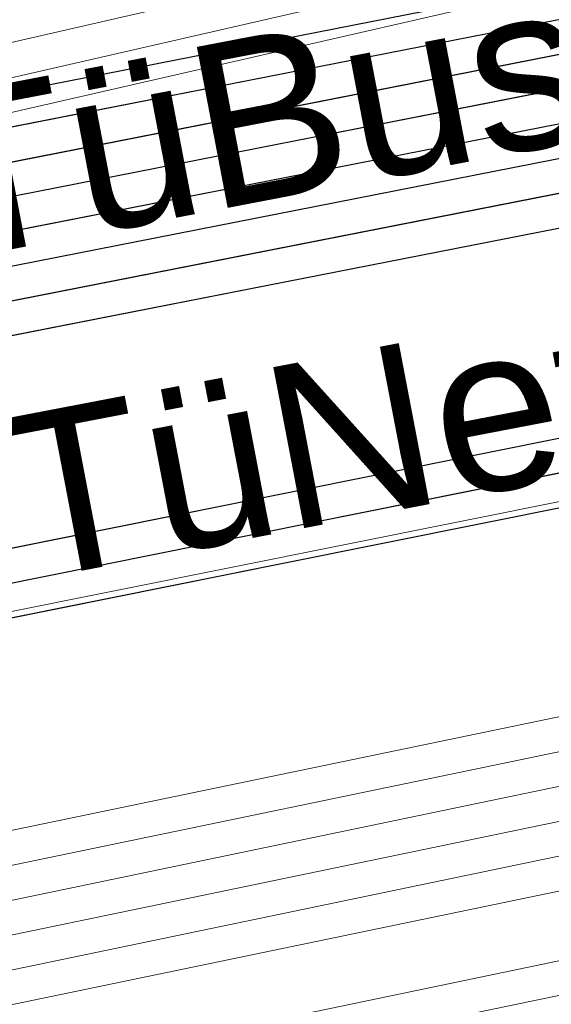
# Model space of a CAD drawing. Header units: metres. Extents: x -502 to 161, y -108 to 174.
# Tile 424 of 656: x -103.851 to -103.072, y -24.422 to -22.98. Entities that reach past the tile are written whole.
import ezdxf

# ---------------------------------------------------------------- set-up
doc = ezdxf.new("R2010")
doc.units = ezdxf.units.M
doc.header["$LTSCALE"] = 0.1
for name, color, linetype in [('BRI31-005.05-5p02-Koordinierung Lageplan 4. BA ZOB West 2022-06-15', 7, 'Continuous'), ('BRI31-005.06-5f07-Koordinierung Lageplan 4. BA ZOB Fernbusbahnh', 7, 'Continuous'), ('BRI32-005.02-5f05-Koordinierung Schemaplan 4 BA ZOB Teilbereich', 7, 'Continuous'), ('BRI32-005.03-5f06-Koordinierung Schemaplan 4 BA ZOB Teilbereich 2 Ost - Bahnhofsallee 2023-01-21', 7, 'Continuous')]:
    doc.layers.add(name, color=color, linetype=linetype)
doc.styles.add('Arial', font='arial.ttf')

msp = doc.modelspace()

# ---------------------------------------------------------------- linework, layer by layer
at = {"layer": 'BRI31-005.05-5p02-Koordinierung Lageplan 4. BA ZOB West 2022-06-15', "color": 250, "linetype": 'Continuous', "lineweight": 25, "true_color": 0x333333, "transparency": 33554687, "flags": 128}
for points in [[(-179.1357, -29.7394), (-178.2047, -29.9074), (-176.5237, -30.3244), (-174.8367, -30.8434), (-162.8247, -32.5154), (-157.1227, -33.4214), (-150.6707, -32.1644), (-150.3757, -32.1054), (-126.7397, -27.5954), (-121.8107, -26.6854), (-104.5117, -23.3154), (-93.6067, -21.1744), (-88.8337, -20.4444), (-81.6527, -19.0944), (-75.3827, -18.1294), (-69.6317, -17.1894), (-64.2647, -16.2324), (-63.2977, -15.6984), (-62.6077, -15.0894), (-62.1947, -14.8414), (-59.6597, -14.3864), (-59.3767, -14.3364), (-55.6447, -13.7064)], [(-55.6367, -13.7554), (-59.3687, -14.3854), (-59.6507, -14.4354), (-62.1767, -14.8894), (-62.5777, -15.1304), (-63.2687, -15.7394), (-64.2477, -16.2804), (-69.6237, -17.2384), (-75.3737, -18.1784), (-81.6437, -19.1434), (-88.8257, -20.4934), (-93.5977, -21.2234), (-104.5017, -23.3644), (-121.8007, -26.7344), (-126.7307, -27.6444), (-150.3667, -32.1544), (-150.6607, -32.2134), (-157.1217, -33.4724), (-162.8317, -32.5644), (-174.8437, -30.8934), (-176.5357, -30.3734), (-178.2147, -29.9564), (-179.1357, -29.7904)], [(-55.6287, -13.8044), (-59.3607, -14.4344), (-59.6427, -14.4844), (-62.1587, -14.9374), (-62.5477, -15.1714), (-63.2397, -15.7804), (-64.2307, -16.3284), (-69.6157, -17.2874), (-75.3647, -18.2274), (-81.6347, -19.1924), (-88.8177, -20.5424), (-93.5887, -21.2724), (-104.4917, -23.4134), (-121.7907, -26.7834), (-126.7217, -27.6934), (-150.3577, -32.2034), (-150.6507, -32.2624), (-157.1207, -33.5234), (-162.8387, -32.6134), (-174.8507, -30.9434), (-176.5477, -30.4224), (-178.2247, -30.0054), (-179.1357, -29.8414)], [(-55.6207, -13.8534), (-59.3527, -14.4834), (-59.6277, -14.5324), (-62.1407, -14.9854), (-62.5177, -15.2124), (-63.2107, -15.8214), (-64.2137, -16.3764), (-69.6077, -17.3364), (-75.3557, -18.2764), (-81.6257, -19.2414), (-88.8097, -20.5914), (-93.5797, -21.3214), (-104.4817, -23.4624), (-121.7807, -26.8324), (-126.7127, -27.7424), (-150.3487, -32.2524), (-150.6407, -32.3114), (-157.1197, -33.5744), (-162.8457, -32.6624), (-174.8577, -30.9934), (-176.5597, -30.4714), (-178.2347, -30.0544), (-179.1357, -29.8924)], [(-55.6127, -13.9024), (-59.3447, -14.5324), (-59.6247, -14.5824), (-62.1227, -15.0334), (-62.4877, -15.2534), (-63.1817, -15.8624), (-64.1967, -16.4244), (-69.5997, -17.3854), (-75.3467, -18.3254), (-81.6167, -19.2904), (-88.8017, -20.6404), (-93.5707, -21.3704), (-104.4717, -23.5114), (-121.7707, -26.8814), (-126.7037, -27.7914), (-150.3397, -32.3014), (-150.6307, -32.3604), (-157.1187, -33.6254), (-162.8527, -32.7114), (-174.8647, -31.0434), (-176.5717, -30.5204), (-178.2447, -30.1034), (-179.1357, -29.9434)], [(-55.6047, -13.9514), (-59.3367, -14.5814), (-62.1047, -15.0814), (-62.4577, -15.2944), (-63.1527, -15.9034), (-64.1797, -16.4724), (-69.5917, -17.4344), (-75.3377, -18.3744), (-81.6077, -19.3394), (-88.7937, -20.6894), (-93.5617, -21.4194), (-104.4617, -23.5604), (-121.7607, -26.9304), (-126.6947, -27.8404), (-150.3307, -32.3504), (-150.6207, -32.4094), (-157.1177, -33.6764), (-162.8597, -32.7604), (-174.8717, -31.0934), (-176.5837, -30.5694), (-178.2547, -30.1524), (-179.1357, -29.9944)], [(-56.5667, -14.3244), (-56.9487, -14.6244), (-57.8377, -15.3484), (-58.3257, -15.4954), (-59.9937, -15.7044), (-61.6697, -15.9144), (-63.7887, -16.4534), (-69.5837, -17.4834), (-75.3287, -18.4234), (-81.5687, -19.5644), (-84.6457, -20.1594), (-93.6297, -21.6994), (-104.3877, -23.8594), (-121.7187, -27.1554), (-122.6217, -27.3224), (-126.1537, -27.9814), (-137.6357, -30.1594), (-150.2927, -32.5534), (-151.8867, -32.8594), (-157.0417, -33.8394), (-163.2567, -32.9244), (-174.3647, -31.3244), (-178.3997, -30.6854)], [(-56.5467, -14.3734), (-56.9177, -14.6634), (-57.8137, -15.3934), (-58.3107, -15.5434), (-58.9957, -15.6304), (-59.9877, -15.7544), (-61.6607, -15.9634), (-63.7777, -16.5024), (-69.5757, -17.5324), (-75.3197, -18.4724), (-81.5597, -19.6134), (-84.6367, -20.2084), (-93.6207, -21.7484), (-104.3777, -23.9084), (-121.7097, -27.2044), (-122.6127, -27.3714), (-126.1447, -28.0304), (-137.6267, -30.2084), (-150.2837, -32.6024), (-151.8777, -32.9084), (-157.0407, -33.8904), (-163.2637, -32.9734), (-174.3717, -31.3734), (-178.4067, -30.7344)], [(-56.5277, -14.4214), (-56.8867, -14.7024), (-57.7897, -15.4384), (-58.2967, -15.5914), (-58.9897, -15.6804), (-59.9817, -15.8044), (-61.6517, -16.0124), (-63.7667, -16.5514), (-69.5677, -17.5814), (-75.3107, -18.5214), (-81.5507, -19.6624), (-84.6277, -20.2574), (-93.6117, -21.7974), (-104.3677, -23.9574), (-121.7007, -27.2534), (-122.6037, -27.4204), (-126.1357, -28.0794), (-137.6177, -30.2574), (-150.2747, -32.6514), (-151.8687, -32.9574), (-154.1107, -33.3844)], [(-62.5057, -14.9114), (-62.7017, -15.0274), (-63.4007, -15.5204), (-64.2987, -16.1364), (-69.6477, -17.0914), (-75.4007, -18.0314), (-81.6707, -18.9964), (-88.8497, -20.3464), (-93.6247, -21.0764), (-104.5317, -23.2174), (-121.8307, -26.5874), (-126.7577, -27.4974), (-150.3937, -32.0074), (-150.6907, -32.0664), (-157.1247, -33.3194), (-162.8107, -32.4174), (-174.8227, -30.7434), (-176.4997, -30.2264), (-178.1847, -29.8094), (-179.1357, -29.6374)], [(-62.4797, -14.9544), (-62.6747, -15.0694), (-63.3727, -15.5614), (-64.2817, -16.1844), (-69.6397, -17.1404), (-75.3917, -18.0804), (-81.6617, -19.0454), (-88.8417, -20.3954), (-93.6157, -21.1254), (-104.5217, -23.2664), (-121.8207, -26.6364), (-126.7487, -27.5464), (-150.3847, -32.0564), (-150.6807, -32.1154), (-157.1237, -33.3704), (-162.8177, -32.4664), (-174.8297, -30.7934), (-176.5117, -30.2754), (-178.1947, -29.8584), (-179.1357, -29.6884)]]:
    msp.add_lwpolyline(points, dxfattribs=at)
at = {"layer": 'BRI31-005.05-5p02-Koordinierung Lageplan 4. BA ZOB West 2022-06-15', "color": 7, "linetype": 'Continuous', "lineweight": 13, "transparency": 33554687, "flags": 128}
for points in [[(-61.4667, -16.5364), (-61.8967, -16.5874), (-64.8047, -17.0724), (-67.0677, -17.3534), (-81.2107, -19.8354), (-82.4137, -20.0454), (-83.9977, -20.3754), (-88.8717, -21.3944), (-93.5607, -22.0544), (-96.7847, -22.7254), (-98.7487, -23.1054), (-104.2927, -24.2564), (-104.8637, -24.3634), (-122.5617, -27.6464), (-126.0927, -28.3114), (-137.5747, -30.4814), (-151.2867, -33.0514), (-152.1117, -33.2054), (-156.9627, -34.1054), (-163.4867, -33.2114), (-174.4007, -31.5814), (-178.4277, -30.8814)], [(-61.4607, -16.5864), (-61.8897, -16.6374), (-64.7977, -17.1214), (-67.0607, -17.4024), (-81.2017, -19.8844), (-82.4047, -20.0944), (-83.9877, -20.4244), (-88.8627, -21.4434), (-93.5517, -22.1034), (-96.7747, -22.7744), (-98.7387, -23.1544), (-104.2827, -24.3054), (-104.8547, -24.4124), (-122.5527, -27.6954), (-126.0837, -28.3604), (-137.5657, -30.5304), (-151.2777, -33.1004), (-152.1027, -33.2544), (-156.9617, -34.1564), (-163.4937, -33.2604), (-174.4077, -31.6304), (-178.4347, -30.9304)], [(-178.4417, -30.9794), (-174.4147, -31.6794), (-163.5007, -33.3094), (-156.9607, -34.2074), (-152.0937, -33.3034), (-151.2687, -33.1494), (-137.5567, -30.5794), (-126.0747, -28.4094), (-122.5437, -27.7444), (-104.8457, -24.4614), (-104.2727, -24.3544), (-98.7287, -23.2034), (-96.7647, -22.8234), (-93.5427, -22.1524), (-88.8537, -21.4924), (-83.9777, -20.4734), (-82.3957, -20.1434), (-81.1927, -19.9334), (-67.0537, -17.4514), (-64.7907, -17.1704), (-61.8827, -16.6874), (-61.4547, -16.6364)], [(-61.4487, -16.6864), (-61.8757, -16.7374), (-64.7837, -17.2194), (-67.0467, -17.5004), (-81.1837, -19.9824), (-82.3867, -20.1924), (-83.9677, -20.5224), (-88.8447, -21.5414), (-93.5337, -22.2014), (-96.7547, -22.8724), (-98.7187, -23.2524), (-104.2627, -24.4034), (-104.8367, -24.5104), (-122.5347, -27.7934), (-126.0657, -28.4584), (-137.5477, -30.6284), (-151.2597, -33.1984), (-152.0847, -33.3524), (-156.9597, -34.2584), (-163.5077, -33.3584), (-174.4217, -31.7284), (-178.4487, -31.0284)], [(-178.4557, -31.0774), (-174.4287, -31.7774), (-163.5147, -33.4074), (-156.9587, -34.3094), (-152.0757, -33.4014), (-151.2507, -33.2474), (-137.5387, -30.6774), (-126.0567, -28.5074), (-122.5257, -27.8424), (-104.8277, -24.5594), (-104.2527, -24.4524), (-98.7087, -23.3014), (-96.7447, -22.9214), (-93.5247, -22.2504), (-88.8357, -21.5904), (-83.9577, -20.5714), (-82.3777, -20.2414), (-81.1747, -20.0314), (-67.0397, -17.5494), (-64.7767, -17.2684), (-61.8687, -16.7874), (-61.4427, -16.7364)], [(-178.4627, -31.1264), (-174.4357, -31.8264), (-163.5217, -33.4564), (-156.9577, -34.3604), (-152.0667, -33.4504), (-151.2417, -33.2964), (-137.5297, -30.7264), (-126.0477, -28.5564), (-122.5167, -27.8914), (-104.8187, -24.6084), (-104.2427, -24.5014), (-98.6987, -23.3504), (-96.7347, -22.9704), (-93.5157, -22.2994), (-88.8267, -21.6394), (-83.9477, -20.6204), (-82.3687, -20.2904), (-81.1657, -20.0804), (-67.0327, -17.5984), (-64.7697, -17.3174), (-61.8617, -16.8374), (-61.4367, -16.7864)], [(-96.7147, -23.0684), (-98.6787, -23.4484), (-104.2227, -24.5994), (-104.8007, -24.7064), (-122.4987, -27.9894), (-126.0287, -28.6544), (-137.5117, -30.8244), (-151.2237, -33.3944), (-152.0487, -33.5484), (-156.9557, -34.4624), (-163.5357, -33.5544), (-174.4497, -31.9244), (-178.4697, -31.1754)], [(-96.7047, -23.1184), (-98.6687, -23.4984), (-104.2127, -24.6474), (-104.7917, -24.7554), (-122.4897, -28.0384), (-126.0197, -28.7034), (-137.5027, -30.8734), (-151.2147, -33.4434), (-152.0397, -33.5974), (-156.9547, -34.5134), (-163.5427, -33.6034), (-174.4567, -31.9734), (-178.4767, -31.2244)]]:
    msp.add_lwpolyline(points, dxfattribs=at)
at = {"layer": 'BRI31-005.05-5p02-Koordinierung Lageplan 4. BA ZOB West 2022-06-15', "color": 251, "linetype": 'Continuous', "lineweight": 13, "true_color": 0x5b5b5b, "transparency": 33554687, "flags": 128}
msp.add_lwpolyline([(-93.6427, -20.9784), (-98.9147, -21.8784), (-104.5407, -23.1684), (-121.8407, -26.5384), (-126.7667, -27.4484), (-150.4027, -31.9584), (-150.7007, -32.0174), (-157.1257, -33.2684), (-162.8037, -32.3684), (-174.8157, -30.6934), (-176.6607, -29.8214), (-176.5657, -28.8254), (-176.4877, -28.4914)], dxfattribs=at)
at = {"layer": 'BRI31-005.05-5p02-Koordinierung Lageplan 4. BA ZOB West 2022-06-15', "color": 116, "linetype": 'Continuous', "lineweight": 13, "true_color": 0x007f3f, "transparency": 33554687, "flags": 128}
for points in [[(-93.6347, -21.0284), (-98.8577, -21.9194), (-104.5307, -23.2174), (-121.8317, -26.5874), (-126.7577, -27.4974), (-150.3927, -32.0074)], [(-93.6267, -21.0774), (-98.8947, -21.9764), (-104.5197, -23.2664), (-121.8217, -26.6364), (-126.7487, -27.5464), (-150.3837, -32.0564)]]:
    msp.add_lwpolyline(points, dxfattribs=at)
at = {"layer": 'BRI31-005.05-5p02-Koordinierung Lageplan 4. BA ZOB West 2022-06-15', "color": 35, "linetype": 'Continuous', "lineweight": 13, "true_color": 0x99724c, "transparency": 33554687, "flags": 128}
msp.add_lwpolyline([(-93.6127, -21.7884), (-104.3697, -23.9484), (-121.7017, -27.2444), (-122.6047, -27.4114), (-126.1367, -28.0704), (-137.6187, -30.2484), (-150.2757, -32.6424), (-151.8707, -32.9484), (-154.1167, -33.3754), (-154.2567, -33.5434), (-154.3317, -33.7634), (-154.1997, -34.4534), (-153.5657, -37.8804), (-153.2087, -40.8104), (-153.0367, -41.2454), (-151.5157, -44.7774), (-150.4287, -47.2014), (-149.9687, -47.5874), (-147.5347, -48.6044)], dxfattribs=at)
at = {"layer": 'BRI31-005.06-5f07-Koordinierung Lageplan 4. BA ZOB Fernbusbahnh', "color": 250, "linetype": 'Continuous', "lineweight": 20, "true_color": 0x333333, "transparency": 33554687, "flags": 128}
for points in [[(-179.1357, -29.7394), (-178.2047, -29.9074), (-176.5237, -30.3244), (-174.8367, -30.8434), (-162.8247, -32.5154), (-157.1227, -33.4214), (-150.6707, -32.1644), (-150.3757, -32.1054), (-126.7397, -27.5954), (-121.8107, -26.6854), (-104.5117, -23.3154), (-93.6067, -21.1744), (-88.8337, -20.4444), (-81.6527, -19.0944), (-75.3827, -18.1294), (-69.6317, -17.1894), (-64.2647, -16.2324), (-63.2977, -15.6984), (-62.6077, -15.0894), (-62.1947, -14.8414), (-59.6597, -14.3864), (-59.3767, -14.3364), (-55.6447, -13.7064)], [(-55.6367, -13.7554), (-59.3687, -14.3854), (-59.6507, -14.4354), (-62.1767, -14.8894), (-62.5777, -15.1304), (-63.2687, -15.7394), (-64.2477, -16.2804), (-69.6237, -17.2384), (-75.3737, -18.1784), (-81.6437, -19.1434), (-88.8257, -20.4934), (-93.5977, -21.2234), (-104.5017, -23.3644), (-121.8007, -26.7344), (-126.7307, -27.6444), (-150.3667, -32.1544), (-150.6607, -32.2134), (-157.1217, -33.4724), (-162.8317, -32.5644), (-174.8437, -30.8934), (-176.5357, -30.3734), (-178.2147, -29.9564), (-179.1357, -29.7904)], [(-55.6287, -13.8044), (-59.3607, -14.4344), (-59.6427, -14.4844), (-62.1587, -14.9374), (-62.5477, -15.1714), (-63.2397, -15.7804), (-64.2307, -16.3284), (-69.6157, -17.2874), (-75.3647, -18.2274), (-81.6347, -19.1924), (-88.8177, -20.5424), (-93.5887, -21.2724), (-104.4917, -23.4134), (-121.7907, -26.7834), (-126.7217, -27.6934), (-150.3577, -32.2034), (-150.6507, -32.2624), (-157.1207, -33.5234), (-162.8387, -32.6134), (-174.8507, -30.9434), (-176.5477, -30.4224), (-178.2247, -30.0054), (-179.1357, -29.8414)], [(-55.6207, -13.8534), (-59.3527, -14.4834), (-59.6277, -14.5324), (-62.1407, -14.9854), (-62.5177, -15.2124), (-63.2107, -15.8214), (-64.2137, -16.3764), (-69.6077, -17.3364), (-75.3557, -18.2764), (-81.6257, -19.2414), (-88.8097, -20.5914), (-93.5797, -21.3214), (-104.4817, -23.4624), (-121.7807, -26.8324), (-126.7127, -27.7424), (-150.3487, -32.2524), (-150.6407, -32.3114), (-157.1197, -33.5744), (-162.8457, -32.6624), (-174.8577, -30.9934), (-176.5597, -30.4714), (-178.2347, -30.0544), (-179.1357, -29.8924)], [(-55.6127, -13.9024), (-59.3447, -14.5324), (-59.6247, -14.5824), (-62.1227, -15.0334), (-62.4877, -15.2534), (-63.1817, -15.8624), (-64.1967, -16.4244), (-69.5997, -17.3854), (-75.3467, -18.3254), (-81.6167, -19.2904), (-88.8017, -20.6404), (-93.5707, -21.3704), (-104.4717, -23.5114), (-121.7707, -26.8814), (-126.7037, -27.7914), (-150.3397, -32.3014), (-150.6307, -32.3604), (-157.1187, -33.6254), (-162.8527, -32.7114), (-174.8647, -31.0434), (-176.5717, -30.5204), (-178.2447, -30.1034), (-179.1357, -29.9434)], [(-55.6047, -13.9514), (-59.3367, -14.5814), (-62.1047, -15.0814), (-62.4577, -15.2944), (-63.1527, -15.9034), (-64.1797, -16.4724), (-69.5917, -17.4344), (-75.3377, -18.3744), (-81.6077, -19.3394), (-88.7937, -20.6894), (-93.5617, -21.4194), (-104.4617, -23.5604), (-121.7607, -26.9304), (-126.6947, -27.8404), (-150.3307, -32.3504), (-150.6207, -32.4094), (-157.1177, -33.6764), (-162.8597, -32.7604), (-174.8717, -31.0934), (-176.5837, -30.5694), (-178.2547, -30.1524), (-179.1357, -29.9944)], [(-56.5667, -14.3244), (-56.9487, -14.6244), (-57.8377, -15.3484), (-58.3257, -15.4954), (-59.9937, -15.7044), (-61.6697, -15.9144), (-63.7887, -16.4534), (-69.5837, -17.4834), (-75.3287, -18.4234), (-81.5687, -19.5644), (-84.6457, -20.1594), (-93.6297, -21.6994), (-104.3877, -23.8594), (-121.7187, -27.1554), (-122.6217, -27.3224), (-126.1537, -27.9814), (-137.6357, -30.1594), (-150.2927, -32.5534), (-151.8867, -32.8594), (-157.0417, -33.8394), (-163.2567, -32.9244), (-174.3647, -31.3244), (-178.3997, -30.6854)], [(-56.5467, -14.3734), (-56.9177, -14.6634), (-57.8137, -15.3934), (-58.3107, -15.5434), (-58.9957, -15.6304), (-59.9877, -15.7544), (-61.6607, -15.9634), (-63.7777, -16.5024), (-69.5757, -17.5324), (-75.3197, -18.4724), (-81.5597, -19.6134), (-84.6367, -20.2084), (-93.6207, -21.7484), (-104.3777, -23.9084), (-121.7097, -27.2044), (-122.6127, -27.3714), (-126.1447, -28.0304), (-137.6267, -30.2084), (-150.2837, -32.6024), (-151.8777, -32.9084), (-157.0407, -33.8904), (-163.2637, -32.9734), (-174.3717, -31.3734), (-178.4067, -30.7344)], [(-62.5057, -14.9114), (-62.7017, -15.0274), (-63.4007, -15.5204), (-64.2987, -16.1364), (-69.6477, -17.0914), (-75.4007, -18.0314), (-81.6707, -18.9964), (-88.8497, -20.3464), (-93.6247, -21.0764), (-104.5317, -23.2174), (-121.8307, -26.5874), (-126.7577, -27.4974), (-150.3937, -32.0074), (-150.6907, -32.0664), (-157.1247, -33.3194), (-162.8107, -32.4174), (-174.8227, -30.7434), (-176.4997, -30.2264), (-178.1847, -29.8094), (-179.1357, -29.6374)], [(-62.4797, -14.9544), (-62.6747, -15.0694), (-63.3727, -15.5614), (-64.2817, -16.1844), (-69.6397, -17.1404), (-75.3917, -18.0804), (-81.6617, -19.0454), (-88.8417, -20.3954), (-93.6157, -21.1254), (-104.5217, -23.2664), (-121.8207, -26.6364), (-126.7487, -27.5464), (-150.3847, -32.0564), (-150.6807, -32.1154), (-157.1237, -33.3704), (-162.8177, -32.4664), (-174.8297, -30.7934), (-176.5117, -30.2754), (-178.1947, -29.8584), (-179.1357, -29.6884)]]:
    msp.add_lwpolyline(points, dxfattribs=at)
at = {"layer": 'BRI31-005.06-5f07-Koordinierung Lageplan 4. BA ZOB Fernbusbahnh', "color": 7, "linetype": 'Continuous', "lineweight": 9, "transparency": 33554687, "flags": 128}
for points in [[(-61.4667, -16.5364), (-61.8967, -16.5874), (-64.8047, -17.0724), (-67.0677, -17.3534), (-81.2107, -19.8354), (-82.4137, -20.0454), (-83.9977, -20.3754), (-88.8717, -21.3944), (-93.5607, -22.0544), (-96.7847, -22.7254), (-98.7487, -23.1054), (-104.2927, -24.2564), (-104.8637, -24.3634), (-122.5617, -27.6464), (-126.0927, -28.3114), (-137.5747, -30.4814), (-151.2867, -33.0514), (-152.1117, -33.2054), (-156.9627, -34.1054), (-163.4867, -33.2114), (-174.4007, -31.5814), (-178.4277, -30.8814)], [(-61.4607, -16.5864), (-61.8897, -16.6374), (-64.7977, -17.1214), (-67.0607, -17.4024), (-81.2017, -19.8844), (-82.4047, -20.0944), (-83.9877, -20.4244), (-88.8627, -21.4434), (-93.5517, -22.1034), (-96.7747, -22.7744), (-98.7387, -23.1544), (-104.2827, -24.3054), (-104.8547, -24.4124), (-122.5527, -27.6954), (-126.0837, -28.3604), (-137.5657, -30.5304), (-151.2777, -33.1004), (-152.1027, -33.2544), (-156.9617, -34.1564), (-163.4937, -33.2604), (-174.4077, -31.6304), (-178.4347, -30.9304)], [(-178.4417, -30.9794), (-174.4147, -31.6794), (-163.5007, -33.3094), (-156.9607, -34.2074), (-152.0937, -33.3034), (-151.2687, -33.1494), (-137.5567, -30.5794), (-126.0747, -28.4094), (-122.5437, -27.7444), (-104.8457, -24.4614), (-104.2727, -24.3544), (-98.7287, -23.2034), (-96.7647, -22.8234), (-93.5427, -22.1524), (-88.8537, -21.4924), (-83.9777, -20.4734), (-82.3957, -20.1434), (-81.1927, -19.9334), (-67.0537, -17.4514), (-64.7907, -17.1704), (-61.8827, -16.6874), (-61.4547, -16.6364)], [(-61.4487, -16.6864), (-61.8757, -16.7374), (-64.7837, -17.2194), (-67.0467, -17.5004), (-81.1837, -19.9824), (-82.3867, -20.1924), (-83.9677, -20.5224), (-88.8447, -21.5414), (-93.5337, -22.2014), (-96.7547, -22.8724), (-98.7187, -23.2524), (-104.2627, -24.4034), (-104.8367, -24.5104), (-122.5347, -27.7934), (-126.0657, -28.4584), (-137.5477, -30.6284), (-151.2597, -33.1984), (-152.0847, -33.3524), (-156.9597, -34.2584), (-163.5077, -33.3584), (-174.4217, -31.7284), (-178.4487, -31.0284)], [(-178.4557, -31.0774), (-174.4287, -31.7774), (-163.5147, -33.4074), (-156.9587, -34.3094), (-152.0757, -33.4014), (-151.2507, -33.2474), (-137.5387, -30.6774), (-126.0567, -28.5074), (-122.5257, -27.8424), (-104.8277, -24.5594), (-104.2527, -24.4524), (-98.7087, -23.3014), (-96.7447, -22.9214), (-93.5247, -22.2504), (-88.8357, -21.5904), (-83.9577, -20.5714), (-82.3777, -20.2414), (-81.1747, -20.0314), (-67.0397, -17.5494), (-64.7767, -17.2684), (-61.8687, -16.7874), (-61.4427, -16.7364)], [(-178.4627, -31.1264), (-174.4357, -31.8264), (-163.5217, -33.4564), (-156.9577, -34.3604), (-152.0667, -33.4504), (-151.2417, -33.2964), (-137.5297, -30.7264), (-126.0477, -28.5564), (-122.5167, -27.8914), (-104.8187, -24.6084), (-104.2427, -24.5014), (-98.6987, -23.3504), (-96.7347, -22.9704), (-93.5157, -22.2994), (-88.8267, -21.6394), (-83.9477, -20.6204), (-82.3687, -20.2904), (-81.1657, -20.0804), (-67.0327, -17.5984), (-64.7697, -17.3174), (-61.8617, -16.8374), (-61.4367, -16.7864)], [(-96.7147, -23.0684), (-98.6787, -23.4484), (-104.2227, -24.5994), (-104.8007, -24.7064), (-122.4987, -27.9894), (-126.0287, -28.6544), (-137.5117, -30.8244), (-151.2237, -33.3944), (-152.0487, -33.5484), (-156.9557, -34.4624), (-163.5357, -33.5544), (-174.4497, -31.9244), (-178.4697, -31.1754)], [(-96.7047, -23.1184), (-98.6687, -23.4984), (-104.2127, -24.6474), (-104.7917, -24.7554), (-122.4897, -28.0384), (-126.0197, -28.7034), (-137.5027, -30.8734), (-151.2147, -33.4434), (-152.0397, -33.5974), (-156.9547, -34.5134), (-163.5427, -33.6034), (-174.4567, -31.9734), (-178.4767, -31.2244)]]:
    msp.add_lwpolyline(points, dxfattribs=at)
at = {"layer": 'BRI32-005.02-5f05-Koordinierung Schemaplan 4 BA ZOB Teilbereich', "color": 250, "linetype": 'Continuous', "lineweight": 25, "true_color": 0x333333, "transparency": 33554687, "flags": 128}
for points in [[(-179.1357, -29.7394), (-178.2047, -29.9074), (-176.5237, -30.3244), (-174.8367, -30.8434), (-162.8247, -32.5154), (-157.1227, -33.4214), (-150.6707, -32.1644), (-150.3757, -32.1054), (-126.7397, -27.5954), (-121.8107, -26.6854), (-104.5117, -23.3154), (-93.6067, -21.1744), (-88.8337, -20.4444), (-81.6527, -19.0944), (-75.3827, -18.1294), (-69.6317, -17.1894), (-64.2647, -16.2324), (-63.2977, -15.6984), (-62.6077, -15.0894), (-62.1947, -14.8414), (-59.6597, -14.3864), (-59.3767, -14.3364), (-55.6447, -13.7064)], [(-55.6367, -13.7554), (-59.3687, -14.3854), (-59.6507, -14.4354), (-62.1767, -14.8894), (-62.5777, -15.1304), (-63.2687, -15.7394), (-64.2477, -16.2804), (-69.6237, -17.2384), (-75.3737, -18.1784), (-81.6437, -19.1434), (-88.8257, -20.4934), (-93.5977, -21.2234), (-104.5017, -23.3644), (-121.8007, -26.7344), (-126.7307, -27.6444), (-150.3667, -32.1544), (-150.6607, -32.2134), (-157.1217, -33.4724), (-162.8317, -32.5644), (-174.8437, -30.8934), (-176.5357, -30.3734), (-178.2147, -29.9564), (-179.1357, -29.7904)], [(-55.6287, -13.8044), (-59.3607, -14.4344), (-59.6427, -14.4844), (-62.1587, -14.9374), (-62.5477, -15.1714), (-63.2397, -15.7804), (-64.2307, -16.3284), (-69.6157, -17.2874), (-75.3647, -18.2274), (-81.6347, -19.1924), (-88.8177, -20.5424), (-93.5887, -21.2724), (-104.4917, -23.4134), (-121.7907, -26.7834), (-126.7217, -27.6934), (-150.3577, -32.2034), (-150.6507, -32.2624), (-157.1207, -33.5234), (-162.8387, -32.6134), (-174.8507, -30.9434), (-176.5477, -30.4224), (-178.2247, -30.0054), (-179.1357, -29.8414)], [(-55.6207, -13.8534), (-59.3527, -14.4834), (-59.6277, -14.5324), (-62.1407, -14.9854), (-62.5177, -15.2124), (-63.2107, -15.8214), (-64.2137, -16.3764), (-69.6077, -17.3364), (-75.3557, -18.2764), (-81.6257, -19.2414), (-88.8097, -20.5914), (-93.5797, -21.3214), (-104.4817, -23.4624), (-121.7807, -26.8324), (-126.7127, -27.7424), (-150.3487, -32.2524), (-150.6407, -32.3114), (-157.1197, -33.5744), (-162.8457, -32.6624), (-174.8577, -30.9934), (-176.5597, -30.4714), (-178.2347, -30.0544), (-179.1357, -29.8924)], [(-55.6127, -13.9024), (-59.3447, -14.5324), (-59.6247, -14.5824), (-62.1227, -15.0334), (-62.4877, -15.2534), (-63.1817, -15.8624), (-64.1967, -16.4244), (-69.5997, -17.3854), (-75.3467, -18.3254), (-81.6167, -19.2904), (-88.8017, -20.6404), (-93.5707, -21.3704), (-104.4717, -23.5114), (-121.7707, -26.8814), (-126.7037, -27.7914), (-150.3397, -32.3014), (-150.6307, -32.3604), (-157.1187, -33.6254), (-162.8527, -32.7114), (-174.8647, -31.0434), (-176.5717, -30.5204), (-178.2447, -30.1034), (-179.1357, -29.9434)], [(-55.6047, -13.9514), (-59.3367, -14.5814), (-62.1047, -15.0814), (-62.4577, -15.2944), (-63.1527, -15.9034), (-64.1797, -16.4724), (-69.5917, -17.4344), (-75.3377, -18.3744), (-81.6077, -19.3394), (-88.7937, -20.6894), (-93.5617, -21.4194), (-104.4617, -23.5604), (-121.7607, -26.9304), (-126.6947, -27.8404), (-150.3307, -32.3504), (-150.6207, -32.4094), (-157.1177, -33.6764), (-162.8597, -32.7604), (-174.8717, -31.0934), (-176.5837, -30.5694), (-178.2547, -30.1524), (-179.1357, -29.9944)], [(-56.5667, -14.3244), (-56.9487, -14.6244), (-57.8377, -15.3484), (-58.3257, -15.4954), (-59.9937, -15.7044), (-61.6697, -15.9144), (-63.7887, -16.4534), (-69.5837, -17.4834), (-75.3287, -18.4234), (-81.5687, -19.5644), (-84.6457, -20.1594), (-93.6297, -21.6994), (-104.3877, -23.8594), (-121.7187, -27.1554), (-122.6217, -27.3224), (-126.1537, -27.9814), (-137.6357, -30.1594), (-150.2927, -32.5534), (-151.8867, -32.8594), (-157.0417, -33.8394), (-163.2567, -32.9244), (-174.3647, -31.3244), (-178.3997, -30.6854)], [(-56.5467, -14.3734), (-56.9177, -14.6634), (-57.8137, -15.3934), (-58.3107, -15.5434), (-58.9957, -15.6304), (-59.9877, -15.7544), (-61.6607, -15.9634), (-63.7777, -16.5024), (-69.5757, -17.5324), (-75.3197, -18.4724), (-81.5597, -19.6134), (-84.6367, -20.2084), (-93.6207, -21.7484), (-104.3777, -23.9084), (-121.7097, -27.2044), (-122.6127, -27.3714), (-126.1447, -28.0304), (-137.6267, -30.2084), (-150.2837, -32.6024), (-151.8777, -32.9084), (-157.0407, -33.8904), (-163.2637, -32.9734), (-174.3717, -31.3734), (-178.4067, -30.7344)], [(-56.5277, -14.4214), (-56.8867, -14.7024), (-57.7897, -15.4384), (-58.2967, -15.5914), (-58.9897, -15.6804), (-59.9817, -15.8044), (-61.6517, -16.0124), (-63.7667, -16.5514), (-69.5677, -17.5814), (-75.3107, -18.5214), (-81.5507, -19.6624), (-84.6277, -20.2574), (-93.6117, -21.7974), (-104.3677, -23.9574), (-121.7007, -27.2534), (-122.6037, -27.4204), (-126.1357, -28.0794), (-137.6177, -30.2574), (-150.2747, -32.6514), (-151.8687, -32.9574), (-154.1107, -33.3844)]]:
    msp.add_lwpolyline(points, dxfattribs=at)
at = {"layer": 'BRI32-005.02-5f05-Koordinierung Schemaplan 4 BA ZOB Teilbereich', "color": 251, "linetype": 'Continuous', "lineweight": 13, "true_color": 0x5b5b5b, "transparency": 33554687, "flags": 128}
msp.add_lwpolyline([(-93.6427, -20.9784), (-98.9147, -21.8784), (-104.5407, -23.1684), (-121.8407, -26.5384), (-126.7667, -27.4484), (-150.4027, -31.9584), (-150.7007, -32.0174), (-157.1257, -33.2684), (-162.8037, -32.3684), (-174.8157, -30.6934), (-176.6607, -29.8214), (-176.5657, -28.8254), (-176.4877, -28.4914)], dxfattribs=at)
at = {"layer": 'BRI32-005.02-5f05-Koordinierung Schemaplan 4 BA ZOB Teilbereich', "color": 116, "linetype": 'Continuous', "lineweight": 13, "true_color": 0x007f3f, "transparency": 33554687, "flags": 128}
for points in [[(-93.6347, -21.0284), (-98.8577, -21.9194), (-104.5307, -23.2174), (-121.8317, -26.5874), (-126.7577, -27.4974), (-150.3927, -32.0074)], [(-93.6267, -21.0774), (-98.8947, -21.9764), (-104.5197, -23.2664), (-121.8217, -26.6364), (-126.7487, -27.5464), (-150.3837, -32.0564)]]:
    msp.add_lwpolyline(points, dxfattribs=at)
at = {"layer": 'BRI32-005.02-5f05-Koordinierung Schemaplan 4 BA ZOB Teilbereich', "color": 35, "linetype": 'Continuous', "lineweight": 13, "true_color": 0x99724c, "transparency": 33554687, "flags": 128}
msp.add_lwpolyline([(-93.6127, -21.7884), (-104.3697, -23.9484), (-121.7017, -27.2444), (-122.6047, -27.4114), (-126.1367, -28.0704), (-137.6187, -30.2484), (-150.2757, -32.6424), (-151.8707, -32.9484), (-154.1167, -33.3754), (-154.2567, -33.5434), (-154.3317, -33.7634), (-154.1997, -34.4534), (-153.5657, -37.8804), (-153.2087, -40.8104), (-153.0367, -41.2454), (-151.5157, -44.7774), (-150.4287, -47.2014), (-149.9687, -47.5874), (-147.5347, -48.6044)], dxfattribs=at)
at = {"layer": 'BRI32-005.02-5f05-Koordinierung Schemaplan 4 BA ZOB Teilbereich', "color": 7, "linetype": 'Continuous', "lineweight": 13, "transparency": 33554687, "flags": 128}
for points in [[(-96.7147, -23.0684), (-98.6787, -23.4484), (-104.2227, -24.5994), (-104.8007, -24.7064), (-122.4987, -27.9894), (-126.0287, -28.6544), (-137.5117, -30.8244), (-151.2237, -33.3944), (-152.0487, -33.5484), (-156.9557, -34.4624), (-163.5357, -33.5544), (-174.4497, -31.9244), (-178.4697, -31.1754)], [(-96.7047, -23.1184), (-98.6687, -23.4984), (-104.2127, -24.6474), (-104.7917, -24.7554), (-122.4897, -28.0384), (-126.0197, -28.7034), (-137.5027, -30.8734), (-151.2147, -33.4434), (-152.0397, -33.5974), (-156.9547, -34.5134), (-163.5427, -33.6034), (-174.4567, -31.9734), (-178.4767, -31.2244)]]:
    msp.add_lwpolyline(points, dxfattribs=at)
at = {"layer": 'BRI32-005.03-5f06-Koordinierung Schemaplan 4 BA ZOB Teilbereich 2 Ost - Bahnhofsallee 2023-01-21', "color": 250, "linetype": 'Continuous', "lineweight": 20, "true_color": 0x333333, "transparency": 33554687, "flags": 128}
for points in [[(-179.1357, -29.7394), (-178.2047, -29.9074), (-176.5237, -30.3244), (-174.8367, -30.8434), (-162.8247, -32.5154), (-157.1227, -33.4214), (-150.6707, -32.1644), (-150.3757, -32.1054), (-126.7397, -27.5954), (-121.8107, -26.6854), (-104.5117, -23.3154), (-93.6067, -21.1744), (-88.8337, -20.4444), (-81.6527, -19.0944), (-75.3827, -18.1294), (-69.6317, -17.1894), (-64.2647, -16.2324), (-63.2977, -15.6984), (-62.6077, -15.0894), (-62.1947, -14.8414), (-59.6597, -14.3864), (-59.3767, -14.3364), (-55.6447, -13.7064)], [(-55.6367, -13.7554), (-59.3687, -14.3854), (-59.6507, -14.4354), (-62.1767, -14.8894), (-62.5777, -15.1304), (-63.2687, -15.7394), (-64.2477, -16.2804), (-69.6237, -17.2384), (-75.3737, -18.1784), (-81.6437, -19.1434), (-88.8257, -20.4934), (-93.5977, -21.2234), (-104.5017, -23.3644), (-121.8007, -26.7344), (-126.7307, -27.6444), (-150.3667, -32.1544), (-150.6607, -32.2134), (-157.1217, -33.4724), (-162.8317, -32.5644), (-174.8437, -30.8934), (-176.5357, -30.3734), (-178.2147, -29.9564), (-179.1357, -29.7904)], [(-55.6287, -13.8044), (-59.3607, -14.4344), (-59.6427, -14.4844), (-62.1587, -14.9374), (-62.5477, -15.1714), (-63.2397, -15.7804), (-64.2307, -16.3284), (-69.6157, -17.2874), (-75.3647, -18.2274), (-81.6347, -19.1924), (-88.8177, -20.5424), (-93.5887, -21.2724), (-104.4917, -23.4134), (-121.7907, -26.7834), (-126.7217, -27.6934), (-150.3577, -32.2034), (-150.6507, -32.2624), (-157.1207, -33.5234), (-162.8387, -32.6134), (-174.8507, -30.9434), (-176.5477, -30.4224), (-178.2247, -30.0054), (-179.1357, -29.8414)], [(-55.6207, -13.8534), (-59.3527, -14.4834), (-59.6277, -14.5324), (-62.1407, -14.9854), (-62.5177, -15.2124), (-63.2107, -15.8214), (-64.2137, -16.3764), (-69.6077, -17.3364), (-75.3557, -18.2764), (-81.6257, -19.2414), (-88.8097, -20.5914), (-93.5797, -21.3214), (-104.4817, -23.4624), (-121.7807, -26.8324), (-126.7127, -27.7424), (-150.3487, -32.2524), (-150.6407, -32.3114), (-157.1197, -33.5744), (-162.8457, -32.6624), (-174.8577, -30.9934), (-176.5597, -30.4714), (-178.2347, -30.0544), (-179.1357, -29.8924)], [(-55.6127, -13.9024), (-59.3447, -14.5324), (-59.6247, -14.5824), (-62.1227, -15.0334), (-62.4877, -15.2534), (-63.1817, -15.8624), (-64.1967, -16.4244), (-69.5997, -17.3854), (-75.3467, -18.3254), (-81.6167, -19.2904), (-88.8017, -20.6404), (-93.5707, -21.3704), (-104.4717, -23.5114), (-121.7707, -26.8814), (-126.7037, -27.7914), (-150.3397, -32.3014), (-150.6307, -32.3604), (-157.1187, -33.6254), (-162.8527, -32.7114), (-174.8647, -31.0434), (-176.5717, -30.5204), (-178.2447, -30.1034), (-179.1357, -29.9434)], [(-55.6047, -13.9514), (-59.3367, -14.5814), (-62.1047, -15.0814), (-62.4577, -15.2944), (-63.1527, -15.9034), (-64.1797, -16.4724), (-69.5917, -17.4344), (-75.3377, -18.3744), (-81.6077, -19.3394), (-88.7937, -20.6894), (-93.5617, -21.4194), (-104.4617, -23.5604), (-121.7607, -26.9304), (-126.6947, -27.8404), (-150.3307, -32.3504), (-150.6207, -32.4094), (-157.1177, -33.6764), (-162.8597, -32.7604), (-174.8717, -31.0934), (-176.5837, -30.5694), (-178.2547, -30.1524), (-179.1357, -29.9944)], [(-56.5667, -14.3244), (-56.9487, -14.6244), (-57.8377, -15.3484), (-58.3257, -15.4954), (-59.9937, -15.7044), (-61.6697, -15.9144), (-63.7887, -16.4534), (-69.5837, -17.4834), (-75.3287, -18.4234), (-81.5687, -19.5644), (-84.6457, -20.1594), (-93.6297, -21.6994), (-104.3877, -23.8594), (-121.7187, -27.1554), (-122.6217, -27.3224), (-126.1537, -27.9814), (-137.6357, -30.1594), (-150.2927, -32.5534), (-151.8867, -32.8594), (-157.0417, -33.8394), (-163.2567, -32.9244), (-174.3647, -31.3244), (-178.3997, -30.6854)], [(-56.5467, -14.3734), (-56.9177, -14.6634), (-57.8137, -15.3934), (-58.3107, -15.5434), (-58.9957, -15.6304), (-59.9877, -15.7544), (-61.6607, -15.9634), (-63.7777, -16.5024), (-69.5757, -17.5324), (-75.3197, -18.4724), (-81.5597, -19.6134), (-84.6367, -20.2084), (-93.6207, -21.7484), (-104.3777, -23.9084), (-121.7097, -27.2044), (-122.6127, -27.3714), (-126.1447, -28.0304), (-137.6267, -30.2084), (-150.2837, -32.6024), (-151.8777, -32.9084), (-157.0407, -33.8904), (-163.2637, -32.9734), (-174.3717, -31.3734), (-178.4067, -30.7344)], [(-56.5277, -14.4214), (-56.8867, -14.7024), (-57.7897, -15.4384), (-58.2967, -15.5914), (-58.9897, -15.6804), (-59.9817, -15.8044), (-61.6517, -16.0124), (-63.7667, -16.5514), (-69.5677, -17.5814), (-75.3107, -18.5214), (-81.5507, -19.6624), (-84.6277, -20.2574), (-93.6117, -21.7974), (-104.3677, -23.9574), (-121.7007, -27.2534), (-122.6037, -27.4204), (-126.1357, -28.0794), (-137.6177, -30.2574), (-150.2747, -32.6514), (-151.8687, -32.9574), (-154.1107, -33.3844)], [(-62.5057, -14.9114), (-62.7017, -15.0274), (-63.4007, -15.5204), (-64.2987, -16.1364), (-69.6477, -17.0914), (-75.4007, -18.0314), (-81.6707, -18.9964), (-88.8497, -20.3464), (-93.6247, -21.0764), (-104.5317, -23.2174), (-121.8307, -26.5874), (-126.7577, -27.4974), (-150.3937, -32.0074), (-150.6907, -32.0664), (-157.1247, -33.3194), (-162.8107, -32.4174), (-174.8227, -30.7434), (-176.4997, -30.2264), (-178.1847, -29.8094), (-179.1357, -29.6374)], [(-62.4797, -14.9544), (-62.6747, -15.0694), (-63.3727, -15.5614), (-64.2817, -16.1844), (-69.6397, -17.1404), (-75.3917, -18.0804), (-81.6617, -19.0454), (-88.8417, -20.3954), (-93.6157, -21.1254), (-104.5217, -23.2664), (-121.8207, -26.6364), (-126.7487, -27.5464), (-150.3847, -32.0564), (-150.6807, -32.1154), (-157.1237, -33.3704), (-162.8177, -32.4664), (-174.8297, -30.7934), (-176.5117, -30.2754), (-178.1947, -29.8584), (-179.1357, -29.6884)]]:
    msp.add_lwpolyline(points, dxfattribs=at)
at = {"layer": 'BRI32-005.03-5f06-Koordinierung Schemaplan 4 BA ZOB Teilbereich 2 Ost - Bahnhofsallee 2023-01-21', "color": 7, "linetype": 'Continuous', "lineweight": 9, "transparency": 33554687, "flags": 128}
for points in [[(-61.4667, -16.5364), (-61.8967, -16.5874), (-64.8047, -17.0724), (-67.0677, -17.3534), (-81.2107, -19.8354), (-82.4137, -20.0454), (-83.9977, -20.3754), (-88.8717, -21.3944), (-93.5607, -22.0544), (-96.7847, -22.7254), (-98.7487, -23.1054), (-104.2927, -24.2564), (-104.8637, -24.3634), (-122.5617, -27.6464), (-126.0927, -28.3114), (-137.5747, -30.4814), (-151.2867, -33.0514), (-152.1117, -33.2054), (-156.9627, -34.1054), (-163.4867, -33.2114), (-174.4007, -31.5814), (-178.4277, -30.8814)], [(-61.4607, -16.5864), (-61.8897, -16.6374), (-64.7977, -17.1214), (-67.0607, -17.4024), (-81.2017, -19.8844), (-82.4047, -20.0944), (-83.9877, -20.4244), (-88.8627, -21.4434), (-93.5517, -22.1034), (-96.7747, -22.7744), (-98.7387, -23.1544), (-104.2827, -24.3054), (-104.8547, -24.4124), (-122.5527, -27.6954), (-126.0837, -28.3604), (-137.5657, -30.5304), (-151.2777, -33.1004), (-152.1027, -33.2544), (-156.9617, -34.1564), (-163.4937, -33.2604), (-174.4077, -31.6304), (-178.4347, -30.9304)], [(-178.4417, -30.9794), (-174.4147, -31.6794), (-163.5007, -33.3094), (-156.9607, -34.2074), (-152.0937, -33.3034), (-151.2687, -33.1494), (-137.5567, -30.5794), (-126.0747, -28.4094), (-122.5437, -27.7444), (-104.8457, -24.4614), (-104.2727, -24.3544), (-98.7287, -23.2034), (-96.7647, -22.8234), (-93.5427, -22.1524), (-88.8537, -21.4924), (-83.9777, -20.4734), (-82.3957, -20.1434), (-81.1927, -19.9334), (-67.0537, -17.4514), (-64.7907, -17.1704), (-61.8827, -16.6874), (-61.4547, -16.6364)], [(-61.4487, -16.6864), (-61.8757, -16.7374), (-64.7837, -17.2194), (-67.0467, -17.5004), (-81.1837, -19.9824), (-82.3867, -20.1924), (-83.9677, -20.5224), (-88.8447, -21.5414), (-93.5337, -22.2014), (-96.7547, -22.8724), (-98.7187, -23.2524), (-104.2627, -24.4034), (-104.8367, -24.5104), (-122.5347, -27.7934), (-126.0657, -28.4584), (-137.5477, -30.6284), (-151.2597, -33.1984), (-152.0847, -33.3524), (-156.9597, -34.2584), (-163.5077, -33.3584), (-174.4217, -31.7284), (-178.4487, -31.0284)], [(-178.4557, -31.0774), (-174.4287, -31.7774), (-163.5147, -33.4074), (-156.9587, -34.3094), (-152.0757, -33.4014), (-151.2507, -33.2474), (-137.5387, -30.6774), (-126.0567, -28.5074), (-122.5257, -27.8424), (-104.8277, -24.5594), (-104.2527, -24.4524), (-98.7087, -23.3014), (-96.7447, -22.9214), (-93.5247, -22.2504), (-88.8357, -21.5904), (-83.9577, -20.5714), (-82.3777, -20.2414), (-81.1747, -20.0314), (-67.0397, -17.5494), (-64.7767, -17.2684), (-61.8687, -16.7874), (-61.4427, -16.7364)], [(-178.4627, -31.1264), (-174.4357, -31.8264), (-163.5217, -33.4564), (-156.9577, -34.3604), (-152.0667, -33.4504), (-151.2417, -33.2964), (-137.5297, -30.7264), (-126.0477, -28.5564), (-122.5167, -27.8914), (-104.8187, -24.6084), (-104.2427, -24.5014), (-98.6987, -23.3504), (-96.7347, -22.9704), (-93.5157, -22.2994), (-88.8267, -21.6394), (-83.9477, -20.6204), (-82.3687, -20.2904), (-81.1657, -20.0804), (-67.0327, -17.5984), (-64.7697, -17.3174), (-61.8617, -16.8374), (-61.4367, -16.7864)], [(-96.7147, -23.0684), (-98.6787, -23.4484), (-104.2227, -24.5994), (-104.8007, -24.7064), (-122.4987, -27.9894), (-126.0287, -28.6544), (-137.5117, -30.8244), (-151.2237, -33.3944), (-152.0487, -33.5484), (-156.9557, -34.4624), (-163.5357, -33.5544), (-174.4497, -31.9244), (-178.4697, -31.1754)], [(-96.7047, -23.1184), (-98.6687, -23.4984), (-104.2127, -24.6474), (-104.7917, -24.7554), (-122.4897, -28.0384), (-126.0197, -28.7034), (-137.5027, -30.8734), (-151.2147, -33.4434), (-152.0397, -33.5974), (-156.9547, -34.5134), (-163.5427, -33.6034), (-174.4567, -31.9734), (-178.4767, -31.2244)]]:
    msp.add_lwpolyline(points, dxfattribs=at)
at = {"layer": 'BRI32-005.03-5f06-Koordinierung Schemaplan 4 BA ZOB Teilbereich 2 Ost - Bahnhofsallee 2023-01-21', "color": 251, "linetype": 'Continuous', "lineweight": 9, "true_color": 0x5b5b5b, "transparency": 33554687, "flags": 128}
msp.add_lwpolyline([(-93.6427, -20.9784), (-98.9147, -21.8784), (-104.5407, -23.1684), (-121.8407, -26.5384), (-126.7667, -27.4484), (-150.4027, -31.9584), (-150.7007, -32.0174), (-157.1257, -33.2684), (-162.8037, -32.3684), (-174.8157, -30.6934), (-176.6607, -29.8214), (-176.5657, -28.8254), (-176.4877, -28.4914)], dxfattribs=at)
at = {"layer": 'BRI32-005.03-5f06-Koordinierung Schemaplan 4 BA ZOB Teilbereich 2 Ost - Bahnhofsallee 2023-01-21', "color": 116, "linetype": 'Continuous', "lineweight": 9, "true_color": 0x007f3f, "transparency": 33554687, "flags": 128}
for points in [[(-93.6347, -21.0284), (-98.8577, -21.9194), (-104.5307, -23.2174), (-121.8317, -26.5874), (-126.7577, -27.4974), (-150.3927, -32.0074)], [(-93.6267, -21.0774), (-98.8947, -21.9764), (-104.5197, -23.2664), (-121.8217, -26.6364), (-126.7487, -27.5464), (-150.3837, -32.0564)]]:
    msp.add_lwpolyline(points, dxfattribs=at)
at = {"layer": 'BRI32-005.03-5f06-Koordinierung Schemaplan 4 BA ZOB Teilbereich 2 Ost - Bahnhofsallee 2023-01-21', "color": 35, "linetype": 'Continuous', "lineweight": 9, "true_color": 0x99724c, "transparency": 33554687, "flags": 128}
msp.add_lwpolyline([(-93.6127, -21.7884), (-104.3697, -23.9484), (-121.7017, -27.2444), (-122.6047, -27.4114), (-126.1367, -28.0704), (-137.6187, -30.2484), (-150.2757, -32.6424), (-151.8707, -32.9484), (-154.1167, -33.3754), (-154.2567, -33.5434), (-154.3317, -33.7634), (-154.1997, -34.4534), (-153.5657, -37.8804), (-153.2087, -40.8104), (-153.0367, -41.2454), (-151.5157, -44.7774), (-150.4287, -47.2014), (-149.9687, -47.5874), (-147.5347, -48.6044)], dxfattribs=at)

# ---------------------------------------------------------------- texts
at = {"layer": 'BRI32-005.03-5f06-Koordinierung Schemaplan 4 BA ZOB Teilbereich 2 Ost - Bahnhofsallee 2023-01-21', "color": 7, "transparency": 33554687, "insert": (-107.0439, -23.1486), "char_height": 0.24, "attachment_point": 1, "rotation": 10.278, "line_spacing_factor": 0.25, "style": 'Arial'}
msp.add_mtext('Hauptring Bestand 2 x da 110', dxfattribs=at)
at = {"layer": 'BRI32-005.03-5f06-Koordinierung Schemaplan 4 BA ZOB Teilbereich 2 Ost - Bahnhofsallee 2023-01-21', "color": 34, "true_color": 0x994c00, "transparency": 33554687, "insert": (-106.8198, -24.1284), "char_height": 0.24, "attachment_point": 1, "rotation": 10.8412, "line_spacing_factor": 0.25, "style": 'Arial'}
msp.add_mtext('Bestand 2 x da 110 TüNet   K-Schacht - TG', dxfattribs=at)
at = {"layer": 'BRI32-005.03-5f06-Koordinierung Schemaplan 4 BA ZOB Teilbereich 2 Ost - Bahnhofsallee 2023-01-21', "color": 251, "true_color": 0x5b5b5b, "transparency": 33554687, "insert": (-106.9318, -23.6594), "char_height": 0.24, "attachment_point": 1, "rotation": 10.8419, "line_spacing_factor": 0.25, "style": 'Arial'}
msp.add_mtext('Bestand 2 x da 110 TüBus', dxfattribs=at)

doc.saveas('drawing.dxf')
